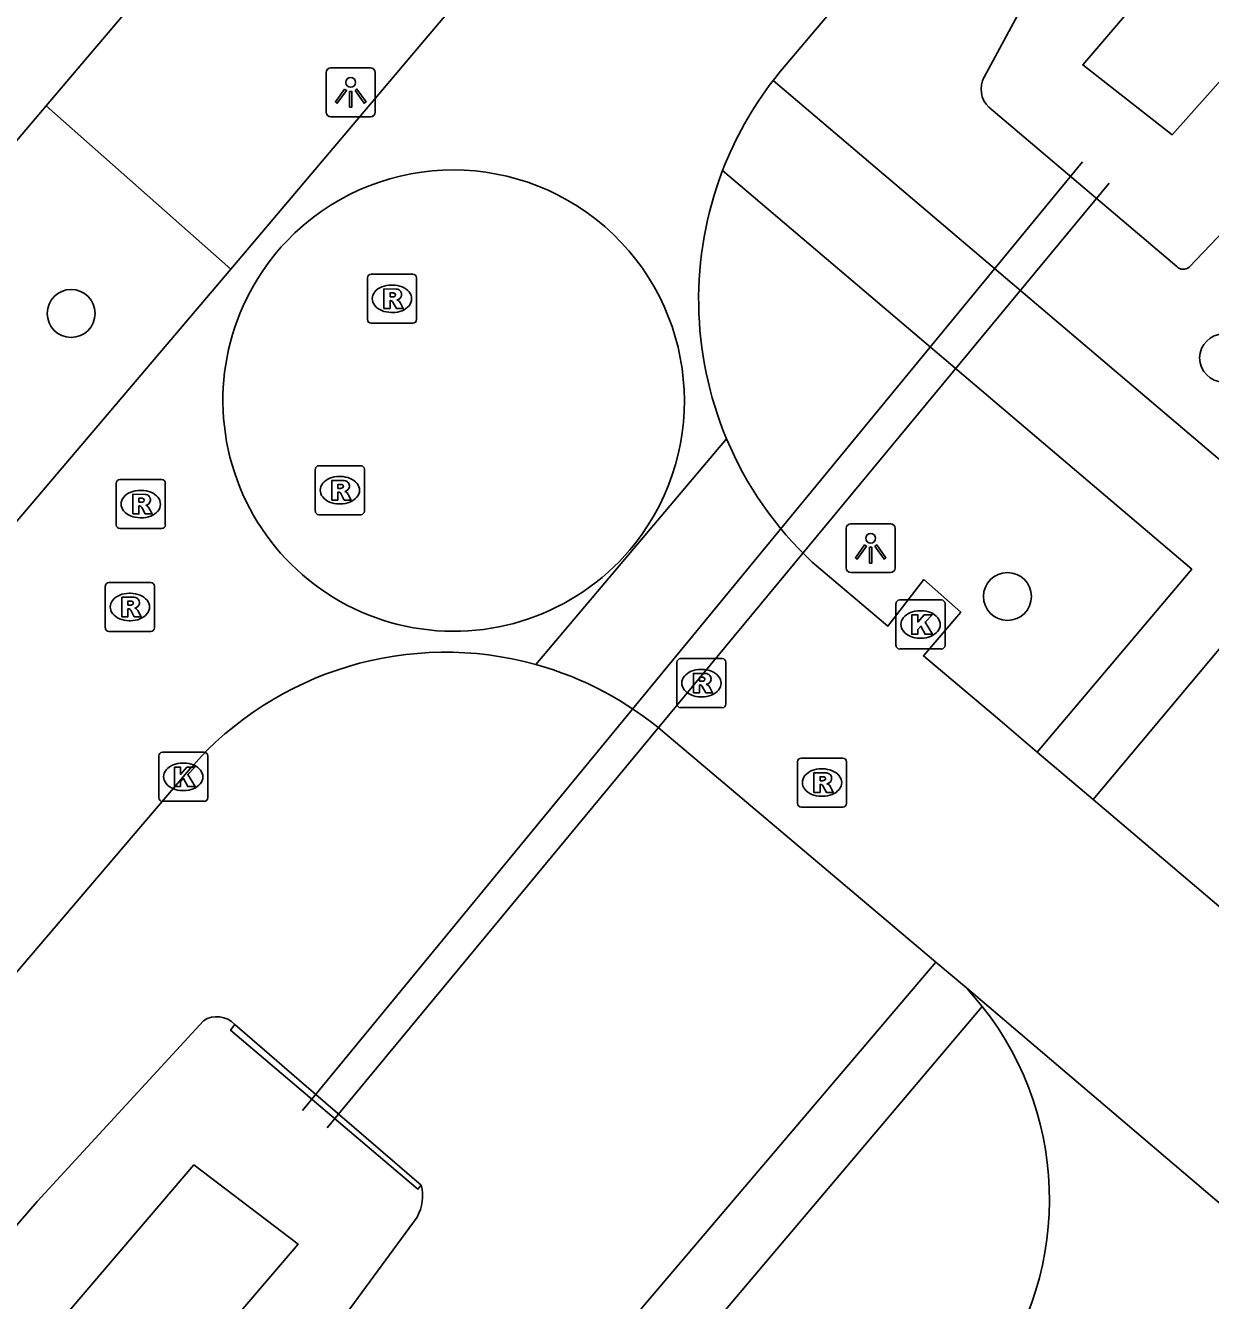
# Model space of a CAD drawing. Extents: x 156414 to 157775, y 382335 to 383765.
# Drawn here: x 156812.96 to 156837.13, y 382497.26 to 382523.27 of the extents above; entities that cross this region are included whole.
import ezdxf

# ---------------------------------------------------------------- set-up
doc = ezdxf.new("R2010")
doc.units = 0
for name, color, linetype in [('IMGEO_Boom', 7, 'Continuous'), ('IMGEO_Duiker', 7, 'Continuous'), ('IMGEO_Groenvoorziening', 7, 'Continuous'), ('IMGEO_Kademuur', 7, 'Continuous'), ('IMGEO_Kolk', 7, 'Continuous'), ('IMGEO_Lichtpunt', 7, 'Continuous'), ('IMGEO_Parkeervlak_open', 7, 'Continuous'), ('IMGEO_Rijbaan_lokaal_gesloten', 7, 'Continuous'), ('IMGEO_Rijbaan_lokaal_open', 7, 'Continuous'), ('IMGEO_Rioolput', 7, 'Continuous'), ('IMGEO_Voetpad_open', 7, 'Continuous'), ('IMGEO_Waterloop', 7, 'Continuous')]:
    doc.layers.add(name, color=color, linetype=linetype)

msp = doc.modelspace()

# ---------------------------------------------------------------- linework, layer by layer
at = {"layer": 'IMGEO_Boom'}
for centre in [(156813.89, 382517.4), (156837.401, 382516.492), (156832.991, 382511.626)]:
    msp.add_circle(centre, 0.489, dxfattribs=at)
at = {"layer": 'IMGEO_Duiker'}
for points in [[(156834.523, 382520.495), (156818.608, 382501.142)], [(156835.063, 382520.06), (156819.115, 382500.787)]]:
    msp.add_lwpolyline(points, dxfattribs=at)
at = {"layer": 'IMGEO_Groenvoorziening'}
for points in [[(156883.467, 382582.632), (156865.157, 382561.969), (156834.624, 382525.907), (156833.429, 382523.914), (156832.515, 382522.224)], [(156836.701, 382518.344), (156839.563, 382521.34), (156866.603, 382552.72), (156888.158, 382578.673)], [(156832.612, 382521.606), (156836.443, 382518.356)], [(156767.925, 382445.845), (156768.61, 382446.9), (156773.976, 382452.765), (156785.555, 382467.028), (156794.651, 382477.777), (156813.196, 382499.284), (156816.587, 382502.97)], [(156820.95, 382498.966), (156818.053, 382495.021), (156800.704, 382474.383), (156791.599, 382463.885), (156773.907, 382443.229)]]:
    msp.add_lwpolyline(points, dxfattribs=at)
for centre, radius, start, end in [((156832.966, 382521.978), 0.514, 151.3968, 226.4437), ((156836.579, 382518.499), 0.197, 226.4883, 308.1857), ((156816.862, 382502.562), 0.492, 41.9286, 124.0194), ((156820.148, 382499.398), 0.91, 331.6975, 13.9441)]:
    msp.add_arc(centre, radius, start, end, dxfattribs=at)
at = {"layer": 'IMGEO_Kademuur'}
for points in [[(156817.228, 382502.891), (156817.142, 382502.777), (156820.963, 382499.535), (156821.032, 382499.617)], [(156817.228, 382502.891), (156818.542, 382501.76), (156821.032, 382499.617)]]:
    msp.add_lwpolyline(points, dxfattribs=at)
at = {"layer": 'IMGEO_Kolk'}
for p, q in [((156830.717, 382510.629), (156830.717, 382511.481)), ((156830.792, 382511.555), (156831.644, 382511.555)), ((156831.718, 382511.481), (156831.718, 382510.629)), ((156831.205, 382511.335), (156831.23, 382511.335)), ((156831.228, 382510.775), (156831.203, 382510.775)), ((156831.644, 382510.555), (156830.792, 382510.555)), ((156815.676, 382507.521), (156815.676, 382508.373)), ((156815.751, 382508.447), (156816.603, 382508.447)), ((156816.677, 382508.373), (156816.677, 382507.521)), ((156816.164, 382508.227), (156816.189, 382508.227)), ((156816.187, 382507.667), (156816.162, 382507.667)), ((156816.603, 382507.447), (156815.751, 382507.447))]:
    msp.add_line(p, q, dxfattribs=at)
for points in [[(156830.717, 382510.629), (156830.717, 382511.481)], [(156830.792, 382511.555), (156831.644, 382511.555)], [(156831.718, 382511.481), (156831.718, 382510.629)], [(156831.038, 382511.255), (156831.161, 382511.255), (156831.161, 382511.104), (156831.291, 382511.255), (156831.455, 382511.255), (156831.309, 382511.104), (156831.462, 382510.855), (156831.31, 382510.855), (156831.225, 382511.019), (156831.161, 382510.952), (156831.161, 382510.855), (156831.038, 382510.855), (156831.038, 382511.255)], [(156831.644, 382510.555), (156830.792, 382510.555)], [(156815.676, 382507.521), (156815.676, 382508.373)], [(156815.751, 382508.447), (156816.603, 382508.447)], [(156816.677, 382508.373), (156816.677, 382507.521)], [(156815.997, 382508.147), (156816.12, 382508.147), (156816.12, 382507.996), (156816.25, 382508.147), (156816.414, 382508.147), (156816.268, 382507.996), (156816.421, 382507.747), (156816.269, 382507.747), (156816.184, 382507.911), (156816.12, 382507.844), (156816.12, 382507.747), (156815.997, 382507.747), (156815.997, 382508.147)], [(156816.603, 382507.447), (156815.751, 382507.447)]]:
    msp.add_lwpolyline(points, dxfattribs=at)
for centre, start, end in [((156830.794, 382511.479), 91.552, 178.448), ((156830.794, 382511.479), 91.552, 178.448), ((156831.642, 382511.479), 1.552, 88.448), ((156831.642, 382511.479), 1.552, 88.448), ((156830.794, 382510.631), 181.552, 268.448), ((156830.794, 382510.631), 181.552, 268.448), ((156831.642, 382510.631), 271.552, 358.448), ((156831.642, 382510.631), 271.552, 358.448), ((156815.753, 382508.371), 91.552, 178.448), ((156815.753, 382508.371), 91.552, 178.448), ((156816.601, 382508.371), 1.552, 88.448), ((156816.601, 382508.371), 1.552, 88.448), ((156815.753, 382507.523), 181.552, 268.448), ((156815.753, 382507.523), 181.552, 268.448), ((156816.601, 382507.523), 271.552, 358.448), ((156816.601, 382507.523), 271.552, 358.448)]:
    msp.add_arc(centre, 0.0765, start, end, dxfattribs=at)
for centre, major_axis, ratio, start_param, end_param in [((156831.204, 382511.055), (-0.387, 0.002), 0.722429, 4.712389, 7.853982), ((156831.229, 382511.055), (-0.39, 0.002), 0.717154, 1.570796, 4.712389), ((156816.163, 382507.947), (-0.387, 0.002), 0.722429, 4.712389, 7.853982), ((156816.188, 382507.947), (-0.39, 0.002), 0.717154, 1.570796, 4.712389)]:
    msp.add_ellipse(centre, major_axis=major_axis, ratio=ratio, start_param=start_param, end_param=end_param, dxfattribs=at)
at = {"layer": 'IMGEO_Lichtpunt'}
for p, q in [((156819.997, 382522.41), (156819.189, 382522.41)), ((156819.997, 382522.41), (156819.189, 382522.41)), ((156819.095, 382522.315), (156819.095, 382521.508)), ((156819.095, 382522.315), (156819.095, 382521.508)), ((156820.091, 382521.508), (156820.091, 382522.315)), ((156820.091, 382521.508), (156820.091, 382522.315)), ((156819.189, 382521.414), (156819.997, 382521.414)), ((156819.189, 382521.414), (156819.997, 382521.414)), ((156830.604, 382513.11), (156829.796, 382513.11)), ((156830.604, 382513.11), (156829.796, 382513.11)), ((156829.702, 382513.015), (156829.702, 382512.208)), ((156829.702, 382513.015), (156829.702, 382512.208)), ((156830.698, 382512.208), (156830.698, 382513.015)), ((156830.698, 382512.208), (156830.698, 382513.015)), ((156829.796, 382512.114), (156830.604, 382512.114)), ((156829.796, 382512.114), (156830.604, 382512.114))]:
    msp.add_line(p, q, dxfattribs=at)
for points in [[(156819.469, 382521.979), (156819.508, 382521.951), (156819.32, 382521.689), (156819.282, 382521.716), (156819.469, 382521.979)], [(156819.571, 382521.931), (156819.618, 382521.931), (156819.618, 382521.609), (156819.571, 382521.609), (156819.571, 382521.931)], [(156819.681, 382521.951), (156819.719, 382521.978), (156819.906, 382521.716), (156819.867, 382521.688), (156819.681, 382521.951)], [(156830.076, 382512.679), (156830.115, 382512.651), (156829.927, 382512.389), (156829.889, 382512.416), (156830.076, 382512.679)], [(156830.178, 382512.631), (156830.225, 382512.631), (156830.225, 382512.309), (156830.178, 382512.309), (156830.178, 382512.631)], [(156830.288, 382512.651), (156830.326, 382512.678), (156830.513, 382512.416), (156830.474, 382512.388), (156830.288, 382512.651)]]:
    msp.add_lwpolyline(points, dxfattribs=at)
for centre in [(156819.594, 382522.113), (156830.201, 382512.813)]:
    msp.add_circle(centre, 0.0994, dxfattribs=at)
for centre, start, end in [((156819.189, 382522.315), 90, 180), ((156819.189, 382522.315), 90, 180), ((156819.997, 382522.315), 0, 90), ((156819.997, 382522.315), 0, 90), ((156819.189, 382521.508), 180, 270), ((156819.189, 382521.508), 180, 270), ((156819.997, 382521.508), 270, 0), ((156819.997, 382521.508), 270, 360), ((156829.796, 382513.015), 90, 180), ((156829.796, 382513.015), 90, 180), ((156830.604, 382513.015), 0, 90), ((156830.604, 382513.015), 0, 90), ((156829.796, 382512.208), 180, 270), ((156829.796, 382512.208), 180, 270), ((156830.604, 382512.208), 270, 0), ((156830.604, 382512.208), 270, 360)]:
    msp.add_arc(centre, 0.0946, start, end, dxfattribs=at)
at = {"layer": 'IMGEO_Parkeervlak_open'}
msp.add_lwpolyline([(156813.377, 382521.637), (156817.149, 382518.304)], dxfattribs=at)
at = {"layer": 'IMGEO_Rijbaan_lokaal_gesloten'}
for points in [[(156881.147, 382584.59), (156855.391, 382554.226), (156843.769, 382540.567), (156831.328, 382525.852), (156828.33, 382522.305), (156828.27, 382522.229), (156828.21, 382522.153)], [(156817.149, 382518.304), (156822.03, 382524.083)], [(156812.057, 382512.315), (156817.149, 382518.304)], [(156827.261, 382514.844), (156823.371, 382510.237)], [(156816.328, 382508.126), (156816.177, 382507.947), (156812.878, 382504.075), (156796.211, 382484.404), (156794.751, 382482.554)]]:
    msp.add_lwpolyline(points, dxfattribs=at)
for centre, radius, start, end in [((156834.06, 382517.667), 7.372, 142.5178, 158.9504), ((156834.038, 382517.68), 7.347, 158.9854, 202.711), ((156821.525, 382503.593), 6.896, 74.4709, 138.8992)]:
    msp.add_arc(centre, radius, start, end, dxfattribs=at)
at = {"layer": 'IMGEO_Rijbaan_lokaal_open'}
for points in [[(156833.596, 382508.453), (156832.832, 382509.102), (156831.275, 382510.414), (156832.039, 382511.308), (156831.287, 382511.971), (156830.553, 382511.023), (156829.007, 382512.326)], [(156831.533, 382504.167), (156830.605, 382504.95), (156826.003, 382508.837)], [(156834.74, 382507.482), (156833.596, 382508.453)], [(156849.623, 382496.441), (156848.848, 382497.077), (156848.045, 382496.187), (156834.74, 382507.482)], [(156831.533, 382504.167), (156832.153, 382503.644)], [(156832.153, 382503.644), (156844.108, 382493.469)], [(156832.153, 382503.644), (156832.477, 382503.264)]]:
    msp.add_lwpolyline(points, dxfattribs=at)
for centre, radius, start, end in [((156821.687, 382515.615), 4.712, 321.8663, 136.1903), ((156821.697, 382515.627), 4.711, 136.3805, 321.6761), ((156834.031, 382517.674), 7.338, 202.6865, 226.789), ((156821.53, 382503.603), 6.885, 49.4872, 74.4945), ((156827.515, 382499.33), 6.333, 320.9115, 38.4091)]:
    msp.add_arc(centre, radius, start, end, dxfattribs=at)
at = {"layer": 'IMGEO_Rioolput'}
for p, q in [((156819.934, 382517.274), (156819.934, 382518.126)), ((156820.009, 382518.2), (156820.861, 382518.2)), ((156820.422, 382517.98), (156820.447, 382517.98)), ((156820.935, 382518.126), (156820.935, 382517.274)), ((156820.861, 382517.2), (156820.009, 382517.2)), ((156820.445, 382517.42), (156820.42, 382517.42)), ((156818.871, 382513.368), (156818.871, 382514.22)), ((156818.946, 382514.294), (156819.798, 382514.294)), ((156819.872, 382514.22), (156819.872, 382513.368)), ((156814.81, 382513.085), (156814.81, 382513.937)), ((156814.885, 382514.011), (156815.737, 382514.011)), ((156815.811, 382513.937), (156815.811, 382513.085)), ((156819.359, 382514.074), (156819.384, 382514.074)), ((156815.298, 382513.791), (156815.323, 382513.791)), ((156819.382, 382513.514), (156819.357, 382513.514)), ((156815.321, 382513.231), (156815.296, 382513.231)), ((156819.798, 382513.294), (156818.946, 382513.294)), ((156815.737, 382513.011), (156814.885, 382513.011)), ((156814.587, 382510.986), (156814.587, 382511.838)), ((156814.662, 382511.912), (156815.514, 382511.912)), ((156815.588, 382511.838), (156815.588, 382510.986)), ((156815.075, 382511.692), (156815.1, 382511.692)), ((156815.098, 382511.132), (156815.073, 382511.132)), ((156815.514, 382510.912), (156814.662, 382510.912)), ((156826.247, 382509.432), (156826.247, 382510.284)), ((156826.322, 382510.358), (156827.174, 382510.358)), ((156827.248, 382510.284), (156827.248, 382509.432)), ((156826.735, 382510.138), (156826.76, 382510.138)), ((156826.758, 382509.578), (156826.733, 382509.578)), ((156827.174, 382509.358), (156826.322, 382509.358)), ((156828.707, 382507.404), (156828.707, 382508.256)), ((156828.782, 382508.33), (156829.634, 382508.33)), ((156829.195, 382508.11), (156829.22, 382508.11)), ((156829.708, 382508.256), (156829.708, 382507.404)), ((156829.634, 382507.33), (156828.782, 382507.33)), ((156829.218, 382507.55), (156829.193, 382507.55))]:
    msp.add_line(p, q, dxfattribs=at)
for points in [[(156819.934, 382517.274), (156819.934, 382518.126)], [(156820.009, 382518.2), (156820.861, 382518.2)], [(156820.935, 382518.126), (156820.935, 382517.274)], [(156820.523, 382517.898), (156820.271, 382517.9), (156820.271, 382517.5)], [(156820.449, 382517.819), (156820.395, 382517.819), (156820.395, 382517.738)], [(156820.395, 382517.738), (156820.447, 382517.738)], [(156820.271, 382517.5), (156820.395, 382517.5), (156820.395, 382517.662), (156820.406, 382517.662)], [(156820.453, 382517.633), (156820.524, 382517.5), (156820.664, 382517.5), (156820.599, 382517.626)], [(156820.861, 382517.2), (156820.009, 382517.2)], [(156818.871, 382513.368), (156818.871, 382514.22)], [(156818.946, 382514.294), (156819.798, 382514.294)], [(156819.872, 382514.22), (156819.872, 382513.368)], [(156814.81, 382513.085), (156814.81, 382513.937)], [(156814.885, 382514.011), (156815.737, 382514.011)], [(156815.811, 382513.937), (156815.811, 382513.085)], [(156819.46, 382513.992), (156819.208, 382513.994), (156819.208, 382513.594)], [(156819.386, 382513.913), (156819.332, 382513.913), (156819.332, 382513.832)], [(156819.332, 382513.832), (156819.384, 382513.832)], [(156815.399, 382513.709), (156815.147, 382513.711), (156815.147, 382513.311)], [(156815.325, 382513.63), (156815.271, 382513.63), (156815.271, 382513.549)], [(156819.208, 382513.594), (156819.332, 382513.594), (156819.332, 382513.756), (156819.343, 382513.756)], [(156819.39, 382513.727), (156819.461, 382513.594), (156819.601, 382513.594), (156819.536, 382513.72)], [(156815.147, 382513.311), (156815.271, 382513.311), (156815.271, 382513.473), (156815.282, 382513.473)], [(156815.271, 382513.549), (156815.323, 382513.549)], [(156815.329, 382513.444), (156815.4, 382513.311), (156815.54, 382513.311), (156815.475, 382513.437)], [(156819.798, 382513.294), (156818.946, 382513.294)], [(156815.737, 382513.011), (156814.885, 382513.011)], [(156814.587, 382510.986), (156814.587, 382511.838)], [(156814.662, 382511.912), (156815.514, 382511.912)], [(156815.588, 382511.838), (156815.588, 382510.986)], [(156815.176, 382511.61), (156814.924, 382511.612), (156814.924, 382511.212)], [(156815.102, 382511.531), (156815.048, 382511.531), (156815.048, 382511.45)], [(156814.924, 382511.212), (156815.048, 382511.212), (156815.048, 382511.374), (156815.059, 382511.374)], [(156815.048, 382511.45), (156815.1, 382511.45)], [(156815.106, 382511.345), (156815.177, 382511.212), (156815.317, 382511.212), (156815.252, 382511.338)], [(156815.514, 382510.912), (156814.662, 382510.912)], [(156826.247, 382509.432), (156826.247, 382510.284)], [(156826.322, 382510.358), (156827.174, 382510.358)], [(156827.248, 382510.284), (156827.248, 382509.432)], [(156826.836, 382510.056), (156826.584, 382510.058), (156826.584, 382509.658)], [(156826.762, 382509.977), (156826.708, 382509.977), (156826.708, 382509.896)], [(156826.584, 382509.658), (156826.708, 382509.658), (156826.708, 382509.82), (156826.719, 382509.82)], [(156826.708, 382509.896), (156826.76, 382509.896)], [(156826.766, 382509.791), (156826.837, 382509.658), (156826.977, 382509.658), (156826.912, 382509.784)], [(156827.174, 382509.358), (156826.322, 382509.358)], [(156828.707, 382507.404), (156828.707, 382508.256)], [(156828.782, 382508.33), (156829.634, 382508.33)], [(156829.708, 382508.256), (156829.708, 382507.404)], [(156829.296, 382508.028), (156829.044, 382508.03), (156829.044, 382507.63)], [(156829.222, 382507.949), (156829.168, 382507.949), (156829.168, 382507.868)], [(156829.168, 382507.868), (156829.22, 382507.868)], [(156829.044, 382507.63), (156829.168, 382507.63), (156829.168, 382507.792), (156829.179, 382507.792)], [(156829.226, 382507.763), (156829.297, 382507.63), (156829.437, 382507.63), (156829.372, 382507.756)], [(156829.634, 382507.33), (156828.782, 382507.33)]]:
    msp.add_lwpolyline(points, dxfattribs=at)
for centre, radius, start, end in [((156820.011, 382518.124), 0.0765, 91.552, 178.448), ((156820.011, 382518.124), 0.0765, 91.552, 178.448), ((156820.859, 382518.124), 0.0765, 1.552, 88.448), ((156820.859, 382518.124), 0.0765, 1.552, 88.448), ((156820.431, 382517.927), 0.19, 274.7715, 282.9687), ((156820.455, 382517.723), 0.0964, 77.0061, 93.1865), ((156820.469, 382517.78), 0.0378, 276.6634, 79.6772), ((156820.522, 382517.788), 0.109, 350.3612, 89.416), ((156820.52, 382517.788), 0.112, 277.5842, 350.9817), ((156820.405, 382517.609), 0.0533, 26.0293, 88.6989), ((156820.504, 382517.573), 0.108, 29.5134, 73.7905), ((156820.011, 382517.276), 0.0765, 181.552, 268.448), ((156820.011, 382517.276), 0.0765, 181.552, 268.448), ((156820.859, 382517.276), 0.0765, 271.552, 358.448), ((156820.859, 382517.276), 0.0765, 271.552, 358.448), ((156818.948, 382514.218), 0.0765, 91.552, 178.448), ((156818.948, 382514.218), 0.0765, 91.552, 178.448), ((156819.796, 382514.218), 0.0765, 1.552, 88.448), ((156819.796, 382514.218), 0.0765, 1.552, 88.448), ((156814.887, 382513.935), 0.0765, 91.552, 178.448), ((156814.887, 382513.935), 0.0765, 91.552, 178.448), ((156815.735, 382513.935), 0.0765, 1.552, 88.448), ((156815.735, 382513.935), 0.0765, 1.552, 88.448), ((156819.368, 382514.021), 0.19, 274.7715, 282.9687), ((156819.392, 382513.817), 0.0964, 77.0061, 93.1865), ((156819.406, 382513.874), 0.0378, 276.6634, 79.6772), ((156819.459, 382513.882), 0.109, 350.3612, 89.416), ((156819.457, 382513.882), 0.112, 277.5842, 350.9817), ((156815.331, 382513.534), 0.0964, 77.0061, 93.1865), ((156815.345, 382513.591), 0.0378, 276.6634, 79.6772), ((156815.398, 382513.599), 0.109, 350.3612, 89.416), ((156815.396, 382513.599), 0.112, 277.5842, 350.9817), ((156819.342, 382513.703), 0.0533, 26.0293, 88.6989), ((156819.441, 382513.667), 0.108, 29.5134, 73.7905), ((156815.281, 382513.42), 0.0533, 26.0293, 88.6989), ((156815.307, 382513.738), 0.19, 274.7715, 282.9687), ((156815.38, 382513.384), 0.108, 29.5134, 73.7905), ((156818.948, 382513.37), 0.0765, 181.552, 268.448), ((156818.948, 382513.37), 0.0765, 181.552, 268.448), ((156819.796, 382513.37), 0.0765, 271.552, 358.448), ((156819.796, 382513.37), 0.0765, 271.552, 358.448), ((156814.887, 382513.087), 0.0765, 181.552, 268.448), ((156814.887, 382513.087), 0.0765, 181.552, 268.448), ((156815.735, 382513.087), 0.0765, 271.552, 358.448), ((156815.735, 382513.087), 0.0765, 271.552, 358.448), ((156814.664, 382511.836), 0.0765, 91.552, 178.448), ((156814.664, 382511.836), 0.0765, 91.552, 178.448), ((156815.512, 382511.836), 0.0765, 1.552, 88.448), ((156815.512, 382511.836), 0.0765, 1.552, 88.448), ((156815.108, 382511.435), 0.0964, 77.0061, 93.1865), ((156815.122, 382511.492), 0.0378, 276.6634, 79.6772), ((156815.175, 382511.5), 0.109, 350.3612, 89.416), ((156815.173, 382511.5), 0.112, 277.5842, 350.9817), ((156815.058, 382511.321), 0.0533, 26.0293, 88.6989), ((156815.084, 382511.639), 0.19, 274.7715, 282.9687), ((156815.157, 382511.285), 0.108, 29.5134, 73.7905), ((156814.664, 382510.988), 0.0765, 181.552, 268.448), ((156814.664, 382510.988), 0.0765, 181.552, 268.448), ((156815.512, 382510.988), 0.0765, 271.552, 358.448), ((156815.512, 382510.988), 0.0765, 271.552, 358.448), ((156826.324, 382510.282), 0.0765, 91.552, 178.448), ((156826.324, 382510.282), 0.0765, 91.552, 178.448), ((156827.172, 382510.282), 0.0765, 1.552, 88.448), ((156827.172, 382510.282), 0.0765, 1.552, 88.448), ((156826.768, 382509.881), 0.0964, 77.0061, 93.1865), ((156826.782, 382509.938), 0.0378, 276.6634, 79.6772), ((156826.835, 382509.946), 0.109, 350.3612, 89.416), ((156826.833, 382509.946), 0.112, 277.5842, 350.9817), ((156826.718, 382509.767), 0.0533, 26.0293, 88.6989), ((156826.744, 382510.085), 0.19, 274.7715, 282.9687), ((156826.817, 382509.731), 0.108, 29.5134, 73.7905), ((156826.324, 382509.434), 0.0765, 181.552, 268.448), ((156826.324, 382509.434), 0.0765, 181.552, 268.448), ((156827.172, 382509.434), 0.0765, 271.552, 358.448), ((156827.172, 382509.434), 0.0765, 271.552, 358.448), ((156828.784, 382508.254), 0.0765, 91.552, 178.448), ((156828.784, 382508.254), 0.0765, 91.552, 178.448), ((156829.632, 382508.254), 0.0765, 1.552, 88.448), ((156829.632, 382508.254), 0.0765, 1.552, 88.448), ((156829.204, 382508.057), 0.19, 274.7715, 282.9687), ((156829.228, 382507.853), 0.0964, 77.0061, 93.1865), ((156829.242, 382507.91), 0.0378, 276.6634, 79.6772), ((156829.295, 382507.918), 0.109, 350.3612, 89.416), ((156829.293, 382507.918), 0.112, 277.5842, 350.9817), ((156829.178, 382507.739), 0.0533, 26.0293, 88.6989), ((156829.277, 382507.703), 0.108, 29.5134, 73.7905), ((156828.784, 382507.406), 0.0765, 181.552, 268.448), ((156828.784, 382507.406), 0.0765, 181.552, 268.448), ((156829.632, 382507.406), 0.0765, 271.552, 358.448), ((156829.632, 382507.406), 0.0765, 271.552, 358.448)]:
    msp.add_arc(centre, radius, start, end, dxfattribs=at)
for centre, major_axis, ratio, start_param, end_param in [((156820.421, 382517.7), (-0.387, 0.002), 0.722429, 4.712389, 7.853982), ((156820.446, 382517.7), (-0.39, 0.002), 0.717154, 1.570796, 4.712389), ((156819.358, 382513.794), (-0.387, 0.002), 0.722429, 4.712389, 7.853982), ((156819.383, 382513.794), (-0.39, 0.002), 0.717154, 1.570796, 4.712389), ((156815.297, 382513.511), (-0.387, 0.002), 0.722429, 4.712389, 7.853982), ((156815.322, 382513.511), (-0.39, 0.002), 0.717154, 1.570796, 4.712389), ((156815.074, 382511.412), (-0.387, 0.002), 0.722429, 4.712389, 7.853982), ((156815.099, 382511.412), (-0.39, 0.002), 0.717154, 1.570796, 4.712389), ((156826.734, 382509.858), (-0.387, 0.002), 0.722429, 4.712389, 7.853982), ((156826.759, 382509.858), (-0.39, 0.002), 0.717154, 1.570796, 4.712389), ((156829.194, 382507.83), (-0.387, 0.002), 0.722429, 4.712389, 7.853982), ((156829.219, 382507.83), (-0.39, 0.002), 0.717154, 1.570796, 4.712389)]:
    msp.add_ellipse(centre, major_axis=major_axis, ratio=ratio, start_param=start_param, end_param=end_param, dxfattribs=at)
at = {"layer": 'IMGEO_Voetpad_open'}
for points in [[(156818.205, 382527.33), (156813.377, 382521.637)], [(156828.21, 382522.153), (156838.048, 382513.792)], [(156813.377, 382521.637), (156808.214, 382515.542)], [(156833.596, 382508.453), (156836.752, 382512.181), (156827.18, 382520.315)], [(156851.918, 382499.294), (156837.875, 382511.227), (156834.74, 382507.482)], [(156791.675, 382457.364), (156810.572, 382479.519), (156831.533, 382504.167)], [(156827.163, 382496.983), (156832.477, 382503.264)]]:
    msp.add_lwpolyline(points, dxfattribs=at)
at = {"layer": 'IMGEO_Waterloop'}
for points in [[(156885.526, 382578.584), (156845.993, 382531.875), (156836.354, 382521.047), (156834.528, 382522.47), (156883.743, 382579.943), (156885.526, 382578.584)], [(156769.56, 382445.166), (156771.428, 382443.383), (156818.52, 382498.415), (156816.396, 382500.028), (156769.56, 382445.166)]]:
    msp.add_lwpolyline(points, dxfattribs=at)

doc.saveas('drawing.dxf')
